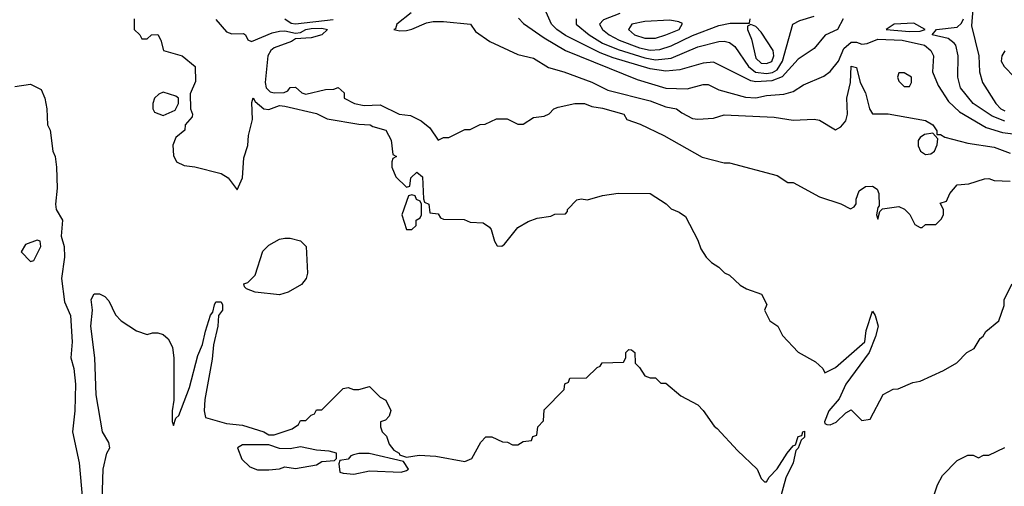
# Model space of a CAD drawing. Header units: inches. Extents: x 2348341 to 2479810, y 460419 to 613669.
# Tile 502 of 656: x 2404249 to 2407968, y 556425 to 558187. Entities that reach past the tile are written whole.
import ezdxf

# ---------------------------------------------------------------- set-up
doc = ezdxf.new("R2010")
doc.units = ezdxf.units.IN
doc.header["$MEASUREMENT"] = 0
doc.layers.add('C4505', color=7, linetype='Continuous')

msp = doc.modelspace()

# ---------------------------------------------------------------- linework, layer by layer
at = {"layer": 'C4505', "color": 2}
for points, elevation in [([(2407970.3, 558489.7), (2407907.2, 558470), (2407888.4, 558431.6), (2407856.1, 558310), (2407844.1, 558164.1), (2407872.2, 558050), (2407874.9, 557990), (2407885.5, 557950), (2407935.8, 557870), (2407955.5, 557850), (2407970, 557843.2)], 74), ([(2407359.3, 558190), (2407338, 558150), (2407291.6, 558128.4), (2407250, 558077.3), (2407190, 558038), (2407129.2, 557970.8), (2407090, 557956), (2407030, 557952), (2407010, 557956.1), (2406870, 558026), (2406830, 558022), (2406742.3, 557997.7), (2406690, 557992.7), (2406630, 558000.7), (2406490, 558043.2), (2406441.4, 558061.4), (2406310, 558127.6), (2406277.1, 558150), (2406257.1, 558170), (2406214, 558270)], 70), ([(2404680.7, 558190), (2404681, 558150), (2404702, 558130), (2404710, 558114), (2404730, 558114), (2404746, 558130), (2404770.7, 558130.7), (2404782, 558110), (2404792, 558070), (2404862, 558050), (2404912, 558010), (2404912.7, 557952.7), (2404892.7, 557907.3), (2404894, 557850), (2404902, 557830), (2404899.6, 557820.4), (2404874, 557790), (2404872, 557770), (2404838, 557742), (2404827.1, 557712.9), (2404830, 557674), (2404841, 557650), (2404870, 557636), (2404910, 557631.3), (2405010, 557606), (2405036, 557590), (2405070, 557544.7), (2405090.8, 557589.2), (2405094.8, 557665.2), (2405110, 557712), (2405113, 557750), (2405128.2, 557810), (2405125.6, 557874.4), (2405130, 557892), (2405138, 557878), (2405170.3, 557850.3), (2405190, 557848), (2405230, 557862.4), (2405250, 557860.2), (2405370, 557832.2), (2405410, 557812.7), (2405530, 557792.7), (2405572, 557790), (2405582.8, 557782.8), (2405632, 557770), (2405651.6, 557731.6), (2405658, 557678), (2405672, 557670), (2405658, 557662), (2405654, 557650), (2405654, 557630), (2405670, 557594), (2405710, 557554), (2405722, 557558), (2405726, 557590), (2405748.4, 557611.6), (2405770, 557594), (2405774, 557510), (2405778, 557498), (2405794, 557490), (2405798, 557458), (2405830, 557454), (2405838, 557438), (2405850, 557434), (2405927.3, 557432.7), (2405950, 557422), (2405999.6, 557419.6), (2406023.6, 557403.6), (2406030, 557394), (2406042, 557350), (2406052.7, 557332.7), (2406070, 557332), (2406080.4, 557339.6), (2406130, 557402), (2406170, 557424.7), (2406203.1, 557436.9), (2406254.6, 557445.4), (2406270, 557452), (2406310, 557454), (2406318, 557462), (2406318, 557470), (2406353.6, 557506.4), (2406370, 557510.6), (2406393.6, 557506.4), (2406450, 557522.8), (2406510, 557531.3), (2406630.7, 557530.7), (2406690.9, 557490.9), (2406710, 557472), (2406739.8, 557459.8), (2406763.6, 557443.6), (2406810, 557354), (2406822, 557322), (2406842, 557290), (2406862, 557270), (2406890, 557252), (2406911.1, 557231.1), (2406930, 557222), (2406970, 557184.7), (2406994, 557170), (2407051.3, 557150), (2407071.1, 557111.1), (2407062, 557090), (2407082, 557050), (2407112, 557030), (2407130, 556994), (2407190, 556932), (2407255.3, 556895.3), (2407282, 556870), (2407290, 556854), (2407330, 556874), (2407441.2, 556970), (2407446.8, 557013.2), (2407470, 557086), (2407480.7, 557070), (2407491.3, 557030), (2407482, 556990), (2407457.1, 556930), (2407369.5, 556810.5), (2407344.6, 556755.4), (2407304.7, 556710), (2407288.9, 556668.9), (2407290, 556662), (2407298, 556658), (2407310, 556657.3), (2407332.7, 556667.3), (2407370, 556702), (2407390, 556714), (2407430, 556674), (2407462, 556678), (2407510, 556772), (2407548.4, 556791.6), (2407567.3, 556792.7), (2407623.1, 556816.9), (2407650, 556822), (2407738, 556862), (2407788.4, 556891.6), (2407826, 556930), (2407854.6, 556945.4), (2407876.4, 556983.6), (2407888.4, 556991.6), (2407898, 557010), (2407948, 557050), (2407967.3, 557107.3), (2407968, 557130), (2407998, 557190)], 54), ([(2405250.4, 558190), (2405274, 558174), (2405291.1, 558171.1), (2405433.2, 558186.8)], 62), ([(2405727.8, 558212.2), (2405673.4, 558170), (2405667.7, 558152.3), (2405662, 558150), (2405684.1, 558144.1), (2405710, 558146), (2405730, 558150.4), (2405785.2, 558174.8), (2405810, 558179.6), (2405850, 558180.3), (2405952, 558170), (2405970, 558142), (2406024.5, 558104.5), (2406130, 558054.8), (2406190, 558041), (2406246.2, 558006.2), (2406304.7, 557990), (2406410, 557950.5), (2406470, 557920.5), (2406630, 557880.8), (2406690, 557858), (2406730, 557850.7), (2406750, 557834.8), (2406790, 557814), (2406810.6, 557810.6), (2406870, 557815.5), (2406910, 557828), (2407098.5, 557818.5), (2407170, 557807.3), (2407250, 557810.7), (2407270, 557806.8), (2407330, 557771.3), (2407350, 557782), (2407370, 557804.7), (2407375.4, 557830), (2407372.8, 557890), (2407387.3, 557950), (2407390, 558011), (2407410, 558006), (2407423, 557950), (2407443.6, 557910), (2407458.8, 557850), (2407470, 557831.3), (2407529.2, 557830.8), (2407670, 557806), (2407698, 557790), (2407712.7, 557767.3), (2407712.7, 557752.7), (2407727.3, 557752.7), (2407743.5, 557743.5), (2407830, 557720.4), (2407930, 557705.3), (2407990, 557682.4)], 62), ([(2406132.7, 558192.7), (2406152.1, 558172.1), (2406230, 558117.6), (2406310, 558070.3), (2406581.1, 557961.1), (2406690, 557928.5), (2406770, 557925.5), (2406830, 557942), (2406850, 557942), (2406890, 557922), (2406990, 557894.4), (2407030, 557892.2), (2407070, 557900.4), (2407135.1, 557904.9), (2407170, 557915.5), (2407210, 557940.7), (2407286, 557974), (2407310, 557991), (2407342, 558030), (2407361.7, 558078.3), (2407390, 558102), (2407410, 558102), (2407430, 558093.7), (2407450, 558097.1), (2407490, 558113.6), (2407582, 558110), (2407666, 558090), (2407690.7, 558070), (2407700.7, 558050), (2407697.3, 557990), (2407718, 557938), (2407757.3, 557877.3), (2407798.3, 557838.3), (2407899.3, 557779.3), (2407961.2, 557761.2), (2408030, 557751.8)], 66), ([(2406350.5, 558190), (2406350.4, 558170), (2406399.5, 558130), (2406450, 558098.6), (2406510, 558073.8), (2406610, 558042.2), (2406650, 558035.4), (2406710, 558041.3), (2406810, 558083.7), (2406890, 558104.2), (2406910, 558105.3), (2406930, 558100.4), (2406950, 558085.5), (2407001.5, 558010), (2407028.3, 557988.3), (2407070, 557983.5), (2407092.1, 557987.9), (2407110, 557997.6), (2407130.8, 558030), (2407169.3, 558170), (2407196.2, 558183.8), (2407250, 558200.3)], 74), ([(2406516, 558210), (2406453.5, 558186.5), (2406439.3, 558170), (2406450.4, 558150), (2406475.5, 558130), (2406512.7, 558110), (2406590, 558080.6), (2406630, 558071.1), (2406666.4, 558073.6), (2406710, 558087.9), (2406790, 558126.9), (2406890, 558165.3), (2406933, 558173), (2407006, 558174), (2407008, 558190)], 78), ([(2407970, 557803.8), (2407922.1, 557822.1), (2407850.4, 557870), (2407803.1, 557930), (2407792.2, 557970), (2407794, 558050), (2407784.4, 558090), (2407778.5, 558098.5), (2407755.9, 558115.9), (2407696, 558130), (2407712, 558150), (2407790, 558158.2), (2407806.5, 558173.5), (2407814.4, 558190)], 70), ([(2404990, 558186.8), (2405030, 558140.7), (2405050, 558133.4), (2405094.2, 558134.2), (2405101, 558130), (2405110.6, 558110.6), (2405124.1, 558104.1), (2405202.5, 558137.5), (2405230, 558143.5), (2405250, 558144.7), (2405290, 558135.3), (2405310, 558138.4), (2405329.3, 558150), (2405350, 558152.9), (2405390, 558154.4), (2405411, 558150), (2405390, 558129.8), (2405350, 558118.3), (2405290, 558114), (2405275.8, 558104.2), (2405210, 558080.3), (2405196.9, 558070), (2405186.5, 558050), (2405175.6, 557950), (2405180.3, 557930), (2405194.6, 557914.6), (2405210, 557910.3), (2405247.7, 557912.3), (2405262, 557918), (2405270, 557930.8), (2405290, 557932), (2405314, 557910), (2405330, 557906), (2405403.6, 557923.6), (2405435.3, 557924.7), (2405451.3, 557931.3), (2405474, 557910), (2405474, 557890), (2405514, 557870), (2405550, 557862.8), (2405610, 557864.7), (2405682, 557830), (2405724.7, 557824.7), (2405765.3, 557805.3), (2405798.4, 557778.4), (2405830, 557732), (2405850, 557742), (2405870, 557742), (2405930, 557772), (2405950, 557772), (2405988.4, 557791.6), (2406007.3, 557792.7), (2406050, 557812), (2406090, 557812), (2406130, 557792), (2406150, 557792), (2406190, 557818), (2406230, 557822), (2406248.4, 557831.6), (2406266, 557850), (2406283.1, 557856.9), (2406346, 557870), (2406382, 557870), (2406410, 557858.8), (2406450, 557853), (2406531.3, 557830), (2406542, 557810), (2406592.4, 557792.4), (2406682, 557750), (2406827.1, 557667.1), (2406910, 557646), (2406930, 557646), (2407110, 557598), (2407150, 557572), (2407170, 557572), (2407270, 557518), (2407350, 557491.3), (2407387.3, 557472.7), (2407400.4, 557479.6), (2407408.7, 557491.3), (2407408.7, 557508.7), (2407419.6, 557540.4), (2407443.5, 557556.5), (2407470, 557558.7), (2407487.2, 557547.2), (2407494.4, 557530), (2407496, 557484), (2407490, 557478), (2407484.7, 557450), (2407490, 557434), (2407498, 557462), (2407508, 557472), (2407570, 557481), (2407590.9, 557470.9), (2407611.1, 557451.1), (2407630, 557414), (2407650, 557402), (2407658, 557402), (2407670, 557414), (2407710, 557414), (2407730, 557434), (2407738, 557450), (2407738, 557470), (2407726, 557494), (2407750, 557502), (2407762.7, 557530), (2407790, 557562.8), (2407833.6, 557566.4), (2407893.6, 557586.4), (2407910, 557586.8), (2407930, 557579.1), (2407990, 557577.3)], 58), ([(2407970.4, 558069.6), (2407959.1, 558050), (2407956.3, 558030), (2407967.7, 558010), (2408006, 557970)], 78), ([(2404230, 557934), (2404290, 557942.8), (2404330, 557922.8), (2404343, 557890), (2404350.6, 557850), (2404353.4, 557790), (2404364, 557770), (2404373.4, 557690), (2404382, 557670), (2404387.7, 557630), (2404390.6, 557550), (2404384, 557490), (2404386.8, 557470), (2404410.8, 557430), (2404404.7, 557370), (2404416, 557330), (2404418, 557290), (2404406, 557210), (2404418, 557122), (2404441, 557070), (2404447.3, 556970), (2404442, 556910), (2404453, 556870), (2404459.1, 556810), (2404457.1, 556710), (2404448.4, 556630), (2404473.5, 556513.5), (2404486.4, 556373.6)], 50), ([(2404560.7, 556370), (2404563.6, 556490), (2404578, 556550), (2404589.2, 556570), (2404585.2, 556590), (2404561.6, 556630), (2404537.6, 556770), (2404532, 556910), (2404517.2, 557030), (2404524, 557090), (2404518, 557130), (2404530, 557152), (2404550, 557152), (2404570, 557142), (2404585.4, 557125.4), (2404610, 557072), (2404632, 557050), (2404690, 557012), (2404730, 556998), (2404750, 557004.7), (2404770, 557004.7), (2404790, 556998), (2404810, 556982), (2404826, 556950), (2404830.7, 556909.3), (2404831.3, 556750), (2404824.7, 556710), (2404824.7, 556670), (2404830, 556654), (2404838, 556682), (2404850, 556692), (2404890, 556798), (2404921.6, 556918.4), (2404939.3, 556960.7), (2404950, 557011), (2404970, 557071), (2404978, 557082), (2404984.5, 557110), (2404990, 557121), (2405010, 557121), (2405014.9, 557110), (2405014.9, 557090), (2404999.1, 557070), (2404997.4, 557030), (2404980.9, 556959.1), (2404975.3, 556904.7), (2404947.4, 556752.6), (2404944.9, 556710), (2404950, 556684.9), (2405030, 556661.6), (2405090, 556656), (2405171.3, 556630), (2405190, 556618.8), (2405210, 556618.8), (2405278, 556642), (2405302, 556658), (2405310, 556674), (2405330, 556674), (2405350, 556694), (2405362, 556698), (2405370, 556714), (2405390, 556714), (2405470, 556794), (2405490, 556798), (2405510, 556791), (2405530, 556791), (2405570, 556802), (2405610, 556762), (2405632, 556750), (2405651, 556711), (2405644.7, 556690), (2405630, 556675.3), (2405612, 556668), (2405611.3, 556650), (2405618, 556630), (2405634.4, 556614.4), (2405644.5, 556584.5), (2405661.4, 556561.4), (2405682, 556550), (2405683.6, 556543.6), (2405710, 556534.8), (2405757.7, 556542.3), (2405821.1, 556538.9), (2405930, 556518.7), (2405957.2, 556530), (2405990, 556592), (2406010, 556612), (2406031.6, 556611.6), (2406072.7, 556592.7), (2406091.6, 556591.6), (2406110, 556582), (2406130, 556582), (2406150, 556594), (2406182, 556598), (2406187.3, 556612.7), (2406202, 556618), (2406206, 556650), (2406227.3, 556672.7), (2406230, 556714), (2406306, 556790), (2406308.4, 556811.6), (2406322, 556818), (2406327.3, 556832.7), (2406390, 556834), (2406430, 556874), (2406442, 556878), (2406448.4, 556891.6), (2406530, 556894), (2406538, 556910), (2406538, 556930), (2406550, 556942), (2406559.6, 556939.6), (2406572, 556930), (2406574, 556890), (2406590, 556874), (2406610, 556842), (2406630, 556834), (2406650, 556834), (2406670, 556814), (2406690, 556814), (2406746.4, 556766.4), (2406810, 556732), (2406831.1, 556711.1), (2406871.6, 556651.6), (2406883.6, 556643.6), (2406959.6, 556559.6), (2407034, 556490), (2407050, 556454), (2407062, 556442), (2407070, 556442), (2407080.2, 556459.8), (2407110, 556490.8), (2407147.3, 556550), (2407170, 556577.3), (2407178.9, 556581.1), (2407190, 556612.7), (2407202.7, 556617.3), (2407207.3, 556630), (2407212.7, 556632.7), (2407213.1, 556610), (2407200.9, 556599.1), (2407190, 556569.3), (2407180.3, 556559.7), (2407170, 556514), (2407142.9, 556457.1), (2407119.1, 556370)], 50), ([(2407682, 556330), (2407715.3, 556430), (2407734, 556466), (2407790, 556522), (2407830, 556542), (2407850, 556542), (2407870, 556532), (2407890, 556542), (2407910, 556542), (2407970, 556572)], 50)]:
    msp.add_lwpolyline(points, dxfattribs=dict(at, elevation=elevation))
for points, elevation in [([(2406705.1, 558185.1), (2406610, 558180.4), (2406560.7, 558170), (2406548, 558150), (2406570.8, 558130), (2406610, 558117), (2406650, 558117), (2406690, 558128.9), (2406739.3, 558150), (2406752.1, 558172.1), (2406738.9, 558178.9)], 82), ([(2407010, 558168), (2406998, 558162), (2406998, 558150), (2407013.2, 558113.2), (2407030, 558041.6), (2407050, 558023.1), (2407070, 558020.9), (2407090, 558028.9), (2407098, 558050), (2407095.1, 558070), (2407050, 558139), (2407030, 558161.2)], 78), ([(2407626.6, 558173.4), (2407552, 558170), (2407522, 558150), (2407610, 558141.8), (2407650, 558143.1), (2407669.2, 558150)], 70), ([(2407590, 557986), (2407570, 557986), (2407564.7, 557970), (2407570, 557954), (2407590, 557934), (2407610, 557934), (2407618, 557950), (2407618, 557970)], 66), ([(2404790, 557913.2), (2404774.4, 557905.6), (2404758, 557890), (2404751.3, 557870), (2404751.3, 557850), (2404758, 557838), (2404790, 557824.7), (2404835.3, 557844.7), (2404848, 557870), (2404848, 557890), (2404838, 557898)], 54), ([(2407698, 557758), (2407666.4, 557753.6), (2407650, 557742), (2407642.8, 557730), (2407642.8, 557710), (2407651, 557690), (2407670, 557677.3), (2407690, 557680.7), (2407704, 557690), (2407714.6, 557714.6), (2407716.4, 557736.4)], 62), ([(2405730, 557526), (2405718, 557522), (2405692, 557450), (2405710, 557394), (2405730, 557394), (2405746, 557410), (2405746, 557430), (2405762, 557438), (2405766, 557450), (2405766, 557490), (2405762, 557502), (2405747.3, 557507.3), (2405742, 557522)], 54), ([(2404314.6, 557354.6), (2404270, 557338), (2404254, 557310), (2404290, 557274), (2404302, 557278), (2404328, 557330), (2404326, 557350)], 50), ([(2405230, 557148), (2405138.3, 557158.3), (2405106, 557170), (2405098, 557178), (2405095.3, 557190), (2405110, 557194), (2405137.6, 557222.4), (2405167.2, 557312.8), (2405190, 557336), (2405230, 557358), (2405250, 557362), (2405270, 557362), (2405310, 557351.3), (2405330.6, 557330.6), (2405336.3, 557230), (2405330.5, 557209.5), (2405312.8, 557187.2), (2405262.3, 557157.7)], 50), ([(2405190, 556582), (2405090, 556582), (2405072, 556570), (2405087.3, 556527.3), (2405118, 556498), (2405147.1, 556487.1), (2405190, 556486.8), (2405230, 556491), (2405250, 556498), (2405290, 556492), (2405370, 556506), (2405390, 556518), (2405438, 556522), (2405446, 556530), (2405446, 556550), (2405418, 556558), (2405370, 556561.2), (2405310, 556574), (2405270, 556566), (2405230, 556568)], 50), ([(2405530, 556549), (2405510, 556544), (2405499.6, 556540.4), (2405490, 556528), (2405458, 556522), (2405454, 556510), (2405458, 556478), (2405470, 556474), (2405511.3, 556471.3), (2405570, 556482.8), (2405690, 556478.8), (2405710, 556484.7), (2405718, 556490), (2405699, 556519), (2405568.9, 556548.9)], 50)]:
    msp.add_lwpolyline(points, close=True, dxfattribs=dict(at, elevation=elevation))

doc.saveas('drawing.dxf')
